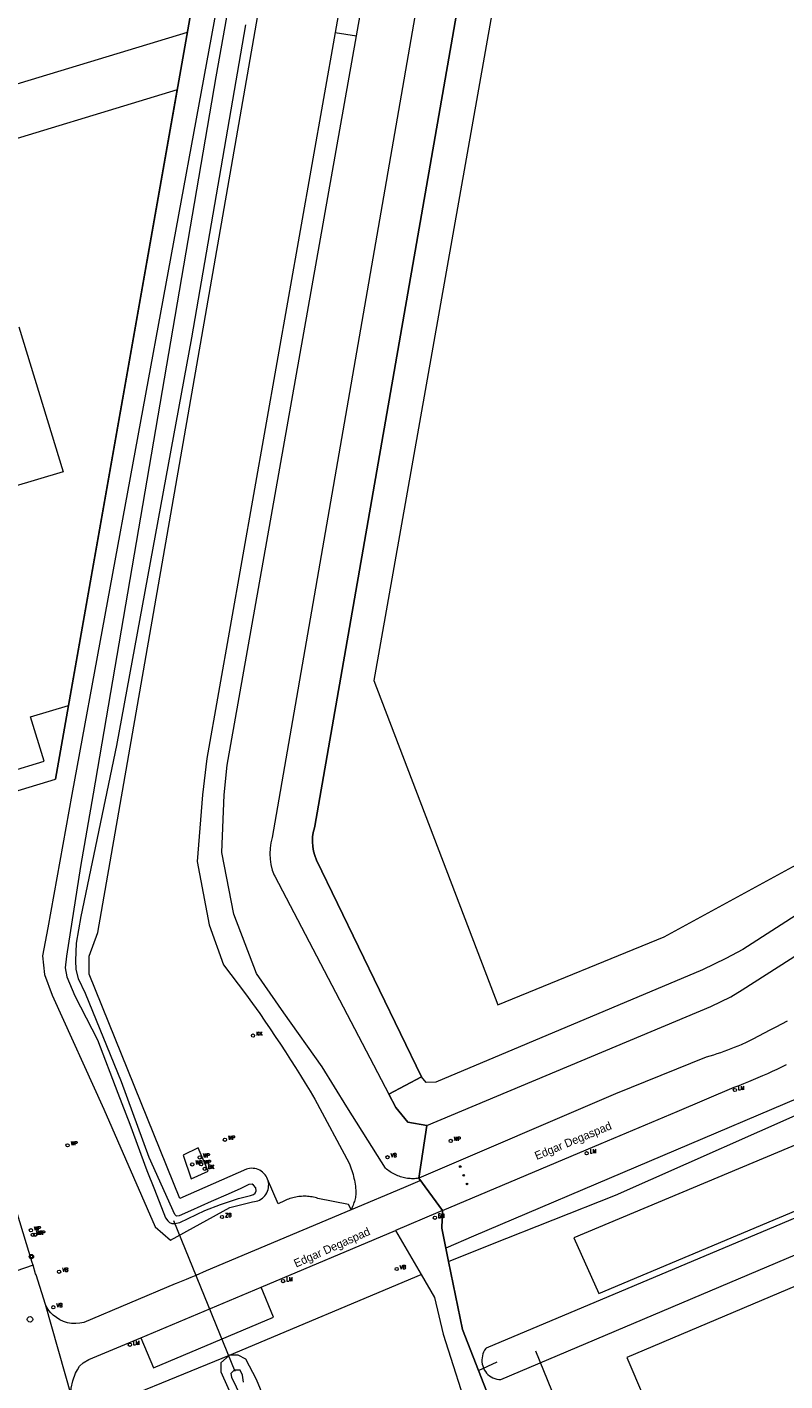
# Model space of a CAD drawing. Header units: metres. Extents: x 138165 to 154469, y 480134 to 494189.
# Tile 627 of 656: x 147516 to 147632, y 486841 to 487048. Entities that reach past the tile are written whole.
import ezdxf

# ---------------------------------------------------------------- set-up
doc = ezdxf.new("R2010")
doc.units = ezdxf.units.M
doc.header["$LTSCALE"] = 0.001
doc.header["$MEASUREMENT"] = 0
for name, color, linetype, lineweight in [('Level 5', 7, 'Continuous', 0), ('TOP-L-duiker', 7, 'Continuous', 0), ('TOP-L-terrein schutting raster hek leuning', 7, 'Continuous', 0), ('TOP-L-topo objecten punt', 7, 'Continuous', 0), ('TOP-L-topo objecten vlak', 7, 'Continuous', 0), ('TOP-T-topo huisnummering naamgeving', 7, 'Continuous', 0)]:
    doc.layers.add(name, color=color, linetype=linetype, lineweight=lineweight)
doc.styles.add('Style-INTL_ISO', font='INTL_ISO.shx')
doc.styles.add('Style-STANDARD', font='STANDARD.shx')

# ---------------------------------------------------------------- blocks, each defined once
blk = doc.blocks.new('39')
at = {"layer": 'TOP-L-topo objecten punt', "color": 7, "linetype": 'Continuous', "lineweight": 0}
for p, q in [((0.0175, 0.0175), (-0.0175, 0.0175)), ((-0.0175, 0.0175), (-0.0175, -0.0175)), ((0.0175, 0.0175), (0.0175, -0.0175)), ((0.0175, -0.0175), (-0.0175, -0.0175))]:
    blk.add_line(p, q, dxfattribs=at)
blk.add_circle((0, 0), 0.0332, dxfattribs=at)
blk = doc.blocks.new('73')
at = {"layer": 'TOP-L-topo objecten punt', "color": 7, "linetype": 'Continuous', "lineweight": 0}
blk.add_circle((0, 0), 0.025, dxfattribs=at)
at = {"layer": 'TOP-L-topo objecten punt', "color": 7, "linetype": 'Continuous', "lineweight": 0, "style": 'Style-STANDARD'}
blk.add_text('WP', height=0.06, dxfattribs=at).set_placement((0.0483, 0))
blk = doc.blocks.new('72')
at = {"layer": 'TOP-L-topo objecten punt', "color": 7, "linetype": 'Continuous', "lineweight": 0}
blk.add_circle((0, 0), 0.025, dxfattribs=at)
at = {"layer": 'TOP-L-topo objecten punt', "color": 7, "linetype": 'Continuous', "lineweight": 0, "style": 'Style-STANDARD'}
blk.add_text('BK', height=0.06, dxfattribs=at).set_placement((0.0483, 0))
blk = doc.blocks.new('*U13')
at = {"layer": 'Level 5', "color": 7, "linetype": 'Continuous', "lineweight": 0}
blk.add_circle((0, 0), 0.0415, dxfattribs=at)
blk = doc.blocks.new('150')
at = {"layer": 'Level 5', "color": 7, "linetype": 'Continuous', "lineweight": 0}
blk.add_blockref('*U13', (0, 0), dxfattribs=at)
blk = doc.blocks.new('10')
at = {"layer": 'TOP-L-topo objecten punt', "linetype": 'Continuous', "lineweight": 0}
blk.add_circle((0, 0), 0.0125, dxfattribs=at)
blk = doc.blocks.new('16')
at = {"layer": 'TOP-L-topo objecten punt', "color": 7, "linetype": 'Continuous', "lineweight": 0}
blk.add_circle((0, 0), 0.025, dxfattribs=at)
at = {"layer": 'TOP-L-topo objecten punt', "color": 7, "linetype": 'Continuous', "lineweight": 0, "style": 'Style-STANDARD'}
blk.add_text('LM', height=0.06, dxfattribs=at).set_placement((0.0483, 0))
blk = doc.blocks.new('119')
at = {"layer": 'TOP-L-topo objecten punt', "color": 7, "linetype": 'Continuous', "lineweight": 0}
blk.add_circle((0, 0), 0.025, dxfattribs=at)
at = {"layer": 'TOP-L-topo objecten punt', "color": 7, "linetype": 'Continuous', "lineweight": 0, "style": 'Style-STANDARD'}
blk.add_text('KK', height=0.06, dxfattribs=at).set_placement((0.0483, 0))
blk = doc.blocks.new('14')
at = {"layer": 'TOP-L-topo objecten punt', "color": 7, "linetype": 'Continuous', "lineweight": 0}
blk.add_circle((0, 0), 0.025, dxfattribs=at)
at = {"layer": 'TOP-L-topo objecten punt', "color": 7, "linetype": 'Continuous', "lineweight": 0, "style": 'Style-STANDARD'}
blk.add_text('VB', height=0.06, dxfattribs=at).set_placement((0.0483, 0))
blk = doc.blocks.new('85')
at = {"layer": 'TOP-L-topo objecten punt', "color": 7, "linetype": 'Continuous', "lineweight": 0}
blk.add_circle((0, 0), 0.025, dxfattribs=at)
at = {"layer": 'TOP-L-topo objecten punt', "color": 7, "linetype": 'Continuous', "lineweight": 0, "style": 'Style-STANDARD'}
blk.add_text('ZB', height=0.06, dxfattribs=at).set_placement((0.0483, 0))
blk = doc.blocks.new('175')
at = {"layer": 'TOP-L-topo objecten punt', "color": 7, "linetype": 'Continuous', "lineweight": 0}
blk.add_circle((0, 0), 0.025, dxfattribs=at)
at = {"layer": 'TOP-L-topo objecten punt', "color": 7, "linetype": 'Continuous', "lineweight": 0, "style": 'Style-STANDARD'}
blk.add_text('SB', height=0.06, dxfattribs=at).set_placement((0.0483, 0))

msp = doc.modelspace()

# ---------------------------------------------------------------- linework, layer by layer
at = {"layer": 'TOP-L-duiker', "flags": 128}
for points in [[(147538.07, 486865.59), (147547.44, 486842.51)], [(147593.51, 486845.61), (147597.17, 486836.59)], [(147584.79, 486842.61), (147587.66, 486843.91)]]:
    msp.add_lwpolyline(points, dxfattribs=at)
at = {"layer": 'TOP-L-terrein schutting raster hek leuning', "flags": 128}
msp.add_lwpolyline([(147443.23, 487126.15), (147438.09, 487143.31), (147438.06, 487143.44), (147468.15, 487152.62), (147563.85, 487181.63), (147519.99, 486933.18)], dxfattribs=at)
at = {"layer": 'TOP-L-topo objecten vlak', "flags": 128}
for points in [[(147607.82, 487200.11), (147606.96, 487197), (147605.51, 487188.58), (147559.73, 486925.97), (147559.65, 486925.74), (147559.47, 486925.04), (147559.36, 486924.33), (147559.33, 486923.61), (147559.38, 486922.88), (147559.49, 486922.17), (147559.69, 486921.47), (147559.95, 486920.8), (147576.06, 486887.56)], [(147606.96, 487197), (147600.2, 487195.49), (147599, 487187.89), (147553.2, 486924.24), (147552.98, 486923.43), (147552.85, 486922.6), (147552.8, 486921.76), (147552.85, 486920.92), (147552.98, 486920.09), (147553.2, 486919.27), (147553.5, 486918.49), (147553.57, 486918.33), (147571.05, 486884.94)], [(147571.05, 486884.94), (147576.06, 486887.56), (147559.95, 486920.8), (147559.69, 486921.47), (147559.49, 486922.17), (147559.38, 486922.88), (147559.33, 486923.61), (147559.36, 486924.33), (147559.47, 486925.04), (147559.65, 486925.74), (147559.73, 486925.97), (147605.51, 487188.58), (147606.96, 487197)], [(147588.39, 487192.16), (147562.83, 487047.57)], [(147566.08, 487047.04), (147591.98, 487193.27)], [(147552.48, 486871.89), (147552.37, 486872.14), (147552.24, 486872.37), (147552.09, 486872.59), (147551.91, 486872.79), (147551.71, 486872.98), (147551.5, 486873.14), (147551.27, 486873.27), (147551.02, 486873.39), (147550.77, 486873.47), (147550.51, 486873.53), (147550.24, 486873.56), (147549.97, 486873.57), (147549.7, 486873.54), (147549.44, 486873.49), (147549.22, 486873.42), (147539.01, 486868.96), (147525.16, 486903.29), (147525.12, 486906.08), (147526.47, 486909.68), (147573.68, 487180.44), (147574.83, 487186.47)], [(147497.77, 486945.93), (147503.15, 486928.1), (147519.99, 486933.18), (147563.85, 487181.63)], [(147567.98, 487178.15), (147522.5, 486930.86), (147518.81, 486910.43), (147518.01, 486906.11), (147518.31, 486903.27), (147519.48, 486900.12), (147527.4, 486882.64), (147535.26, 486864.58), (147537.61, 486862.57), (147546.71, 486867.56), (147550.18, 486868.44), (147550.45, 486868.47), (147550.71, 486868.52), (147550.97, 486868.6), (147551.21, 486868.7), (147551.45, 486868.84), (147551.67, 486868.99), (147551.87, 486869.17), (147552.05, 486869.37), (147552.21, 486869.58), (147552.35, 486869.81), (147552.46, 486870.06), (147552.54, 486870.31), (147552.6, 486870.57), (147552.63, 486870.84), (147552.64, 486871.11), (147552.61, 486871.38), (147552.56, 486871.64), (147552.48, 486871.89)], [(147708.55, 487000), (147643.31, 487165.4), (147607.95, 487169.91), (147568.74, 486948.28), (147587.75, 486898.61), (147613.24, 486909.01), (147641.33, 486924.35), (147682.36, 486957.86), (147707.17, 486988.79), (147710.03, 486996.26), (147708.55, 487000)], [(147564.77, 487154.04), (147544.53, 487040.79), (147525.76, 486930.95), (147523.83, 486919.81), (147521.65, 486906.07), (147521.49, 486904.26), (147521.73, 486902.88), (147522.95, 486900), (147526.4, 486893.24), (147529.52, 486885.1), (147531.36, 486880.32), (147533.99, 486873.25), (147535.17, 486870.32), (147536.85, 486865.97), (147537.17, 486865.53)], [(147503.82, 487036.61), (147540.18, 487047.62), (147552.7, 487118.54), (147485.2, 487098.1), (147503.82, 487036.61)], [(147537.17, 486865.53), (147537.44, 486865.29), (147537.8, 486865.13), (147538.28, 486865.13), (147539.01, 486865.28), (147542.88, 486867.1), (147545.26, 486868.02), (147548.02, 486868.93), (147549.24, 486869.23), (147549.84, 486869.39), (147550.29, 486869.56), (147550.58, 486869.75), (147550.74, 486870.12), (147550.65, 486870.59), (147550.31, 486870.99), (147550.09, 486871.15), (147549.61, 486871.07), (147549.09, 486870.83), (147548.35, 486870.49), (147546.42, 486869.61), (147543.84, 486868.46), (147540.67, 486867.04), (147538.92, 486866.27), (147538.51, 486866.23), (147538.27, 486866.5), (147534.35, 486875.22), (147530.09, 486886.81), (147524.56, 486900.34), (147523.53, 486902.6), (147523.17, 486904.1), (147523.11, 486905.36), (147523.22, 486908.06), (147523.92, 486912.16), (147529.37, 486938.32), (147540.88, 487000.79), (147549.14, 487048.73)], [(147562.83, 487047.57), (147543.16, 486936.34), (147542.49, 486930.81), (147541.68, 486920.59), (147543.52, 486910.87), (147545.72, 486904.75), (147546.84, 486903.27), (147547.96, 486901.78), (147549.07, 486900.29), (147550.17, 486898.8), (147551.28, 486897.31), (147552.07, 486896.13), (147552.87, 486894.96), (147553.65, 486893.77), (147554.43, 486892.59), (147555.21, 486891.4), (147555.98, 486890.2), (147556.74, 486889.01), (147557.5, 486887.8), (147558.25, 486886.6), (147558.99, 486885.39), (147559.73, 486884.18), (147564.96, 486874.37), (147565.08, 486874.09), (147565.19, 486873.8), (147565.29, 486873.51), (147565.38, 486873.22), (147565.47, 486872.93), (147565.56, 486872.63), (147565.63, 486872.33), (147565.7, 486872.04), (147565.77, 486871.74), (147565.82, 486871.44), (147565.87, 486871.13), (147565.92, 486870.83), (147565.96, 486870.53), (147565.99, 486870.22), (147566.01, 486869.92), (147566, 486869.71), (147565.98, 486869.51), (147565.95, 486869.31), (147565.92, 486869.1), (147565.88, 486868.9), (147565.83, 486868.7), (147565.77, 486868.51), (147565.71, 486868.31), (147565.64, 486868.12), (147565.57, 486867.92), (147565.49, 486867.74), (147565.29, 486867.22)], [(147575.64, 486872.04), (147575.42, 486872.01), (147575.2, 486871.99), (147574.98, 486871.98), (147574.76, 486871.97), (147574.54, 486871.98), (147574.32, 486871.99), (147574.1, 486872.01), (147573.89, 486872.03), (147573.67, 486872.07), (147573.45, 486872.11), (147573.24, 486872.16), (147573.02, 486872.21), (147572.81, 486872.28), (147572.61, 486872.35), (147572.4, 486872.42), (147572.2, 486872.51), (147572, 486872.6), (147571.8, 486872.7), (147571.61, 486872.81), (147571.42, 486872.92), (147571.23, 486873.04), (147571.05, 486873.16), (147570.88, 486873.29), (147570.7, 486873.43), (147570.54, 486873.58), (147569.29, 486875.55), (147564.61, 486882.98), (147560.82, 486889.13), (147554.96, 486897.4), (147550.77, 486903.43), (147547.32, 486912.52), (147545.48, 486921.95), (147545.84, 486930.81), (147546.29, 486935.32), (147566.08, 487047.04)], [(147562.83, 487047.57), (147566.08, 487047.04)], [(147500.96, 486974.22), (147502.28, 486969.87), (147507.07, 486971.32), (147509.84, 486962.15), (147505.06, 486960.7), (147508.68, 486948.72), (147503.15, 486947.05), (147503.06, 486947.34), (147502.76, 486947.24), (147507.28, 486932.3), (147507.58, 486932.4), (147507.5, 486932.68), (147518.23, 486935.93), (147516.17, 486942.73), (147521.98, 486944.49), (147538.62, 487038.77), (147506.33, 487028.99)], [(147514.39, 487002.48), (147521.14, 486980.29), (147500.96, 486974.22)], [(147722.52, 486991.21), (147718.21, 486994.18), (147712.48, 486984.74), (147701.28, 486969.92), (147667.31, 486937.12), (147657.8, 486928.35), (147652.65, 486924.72), (147625.25, 486907.07), (147622.69, 486905.71), (147619.07, 486903.97), (147578.24, 486886.78), (147576.75, 486886.71), (147576.06, 486887.56)], [(147576.88, 486880.14), (147620.35, 486898.35), (147623.41, 486899.86), (147625.16, 486900.93), (147653.45, 486918.98), (147661.9, 486925.54), (147670.05, 486932.59), (147704.52, 486966.18), (147715.01, 486979.52), (147722.52, 486991.21)], [(147516.54, 486858.72), (147516.4, 486859.16), (147492.42, 486938.11)], [(147743.54, 486913.43), (147740.27, 486921.93), (147599.38, 486862.91), (147603.23, 486854.4), (147743.54, 486913.43)], [(147745.61, 486913.27), (147585.96, 486846.03), (147585.89, 486845.95), (147585.72, 486845.69), (147585.57, 486845.41), (147585.46, 486845.13), (147585.37, 486844.83), (147585.32, 486844.52), (147585.29, 486844.21)], [(147585.29, 486844.21), (147585.3, 486843.9), (147585.35, 486843.59), (147585.42, 486843.29), (147585.53, 486843), (147585.66, 486842.72), (147585.83, 486842.46), (147586.02, 486842.21), (147586.23, 486841.99), (147586.47, 486841.79), (147586.73, 486841.62), (147587, 486841.47), (147587.29, 486841.35), (147587.58, 486841.27), (147587.89, 486841.21), (147588.2, 486841.19), (147747.21, 486908.59)], [(147776.98, 486830.03), (147745.88, 486903.18), (147607.51, 486844.6), (147638.45, 486772.17), (147776.98, 486830.03)], [(147632.04, 486896.11), (147631.18, 486895.64), (147630.31, 486895.17), (147629.43, 486894.71), (147628.56, 486894.25), (147627.68, 486893.8), (147626.8, 486893.36), (147625.91, 486892.92), (147625.03, 486892.49), (147624.5, 486892.27), (147623.97, 486892.06), (147623.44, 486891.85), (147622.91, 486891.65), (147622.38, 486891.46), (147621.84, 486891.27), (147621.3, 486891.09), (147620.76, 486890.91), (147620.22, 486890.74), (147619.67, 486890.58), (147605.76, 486884.97), (147575.64, 486872.04)], [(147579.27, 486867.09), (147603.59, 486877.38), (147615.2, 486882.29), (147623.95, 486885.99), (147624.69, 486886.27), (147625.43, 486886.56), (147626.17, 486886.86), (147626.9, 486887.16), (147627.63, 486887.47), (147628.36, 486887.79), (147629.09, 486888.11), (147629.81, 486888.44), (147630.53, 486888.78), (147631.25, 486889.12), (147631.96, 486889.47)], [(147576.06, 486887.56), (147571.05, 486884.94), (147572.13, 486882.88), (147573.96, 486880.64), (147576.88, 486880.14)], [(147575.64, 486872.04), (147576.88, 486880.14), (147573.96, 486880.64), (147572.13, 486882.88), (147571.05, 486884.94)], [(147637.85, 486886.06), (147584.02, 486863.15), (147579.79, 486861.36)], [(147580.21, 486859.31), (147586.69, 486861.88), (147605.75, 486869.44), (147638.69, 486884.04)], [(147576.88, 486880.14), (147575.64, 486872.04)], [(147540.76, 486871.98), (147543.38, 486873.12), (147541.85, 486876.7), (147539.54, 486875.6), (147540.76, 486871.98)], [(147565.29, 486867.22), (147565.11, 486867.57), (147564.88, 486868.05), (147560.18, 486868.97), (147559.96, 486869.04), (147559.74, 486869.09), (147559.51, 486869.14), (147559.29, 486869.18), (147559.06, 486869.22), (147558.83, 486869.25), (147558.61, 486869.27), (147558.38, 486869.28), (147558.15, 486869.28), (147557.92, 486869.28), (147557.69, 486869.27), (147557.46, 486869.26), (147557.24, 486869.23), (147557.01, 486869.2), (147556.79, 486869.16), (147556.56, 486869.11), (147556.34, 486869.06), (147556.12, 486869), (147555.9, 486868.93), (147555.68, 486868.86), (147555.47, 486868.78), (147555.26, 486868.69), (147555.05, 486868.6), (147554.09, 486868.15), (147552.48, 486871.89)], [(147575.64, 486872.04), (147575.82, 486871.66), (147573.3, 486870.6), (147565.29, 486867.22)], [(147579.27, 486867.09), (147575.64, 486872.04)], [(147575.64, 486872.04), (147579.27, 486867.09)], [(147565.29, 486867.22), (147543.08, 486857.85), (147541.47, 486857.13), (147540.72, 486856.82), (147539.98, 486856.51), (147539.23, 486856.21), (147538.47, 486855.91), (147538.33, 486855.85), (147524.34, 486849.95), (147523.72, 486849.83), (147523.09, 486849.78), (147522.46, 486849.8), (147521.84, 486849.91), (147521.23, 486850.1), (147520.66, 486850.36), (147520.12, 486850.69), (147519.63, 486851.09), (147519.28, 486851.43), (147518.97, 486851.81), (147518.7, 486852.22), (147518.47, 486852.65), (147518.46, 486852.68)], [(147579.27, 486867.09), (147578.56, 486866.79), (147572.05, 486864.04)], [(147589.28, 486832.13), (147587.24, 486836.29), (147582.35, 486848.89), (147580.21, 486859.31), (147579.79, 486861.36), (147579.17, 486864.39), (147579.27, 486867.09)], [(147579.27, 486867.09), (147579.17, 486864.39), (147579.79, 486861.36)], [(147551.49, 486855.37), (147572.05, 486864.04)], [(147572.05, 486864.04), (147575.99, 486857.31)], [(147579.79, 486861.36), (147580.21, 486859.31)], [(147516.54, 486858.72), (147509.86, 486856.44)], [(147518.46, 486852.68), (147517, 486857.25), (147516.93, 486857.42), (147516.54, 486858.72)], [(147580.21, 486859.31), (147582.35, 486848.89), (147587.24, 486836.29)], [(147546.65, 486844.96), (147575.99, 486857.31)], [(147575.99, 486857.31), (147578.06, 486853.77), (147579.36, 486848.16), (147583.63, 486834.86), (147595.91, 486808.15), (147596.54, 486806.34), (147597.38, 486803.11), (147597.88, 486799.81), (147598.03, 486796.48), (147597.87, 486793.33), (147596.82, 486784.77), (147584, 486742.54)], [(147533.06, 486847.58), (147534.98, 486843), (147553.4, 486850.76), (147551.49, 486855.37)], [(147533.06, 486847.58), (147551.49, 486855.37)], [(147522.43, 486838.66), (147518.46, 486852.68)], [(147522.43, 486838.66), (147522.38, 486839.89), (147522.64, 486841.03), (147523.03, 486842.18), (147523.36, 486842.7), (147523.68, 486843.25), (147524.2, 486843.78), (147525.08, 486844.27), (147533.06, 486847.58)], [(147523.42, 486835.47), (147546.65, 486844.96)], [(147546.65, 486844.96), (147545.32, 486843.78), (147545.32, 486842.37), (147550.88, 486829.91), (147546.73, 486828.19), (147536.78, 486824.27), (147534.28, 486822.4), (147534.1, 486821.3), (147534.3, 486820.2), (147534.77, 486819.61), (147536.05, 486819.51), (147538.98, 486820.48), (147542.15, 486821.91), (147548.12, 486824.38), (147553.18, 486826.24), (147556.92, 486827.7), (147559.01, 486828.43)], [(147562.79, 486830.15), (147563.34, 486831.09), (147570.47, 486834.15), (147571.49, 486835.48), (147571.41, 486836.57), (147570.63, 486837.36), (147569.45, 486837.75), (147556.84, 486832.19), (147555.35, 486831.79), (147554.41, 486832.5), (147550.8, 486841.2), (147549.16, 486844.33), (147547.98, 486844.96), (147546.65, 486844.96)], [(147548.76, 486840.81), (147548.64, 486841.87), (147548.27, 486842.64), (147547.36, 486842.62), (147546.83, 486842.13), (147546.93, 486841.58), (147549.1, 486837.14)]]:
    msp.add_lwpolyline(points, dxfattribs=at)

# ---------------------------------------------------------------- block references
at = {"layer": 'TOP-L-topo objecten punt', "xscale": 10, "yscale": 10, "zscale": 10}
for name, p in [('119', (147550.24, 486893.9)), ('16', (147624.05, 486885.57)), ('73', (147545.94, 486877.95)), ('73', (147521.83, 486877.09)), ('73', (147580.53, 486877.77)), ('16', (147601.35, 486875.88)), ('73', (147540.94, 486874.16)), ('73', (147542.09, 486875.23)), ('73', (147542.28, 486874.2)), ('14', (147570.84, 486875.27)), ('72', (147542.85, 486873.49)), ('10', (147581.98, 486873.84)), ('10', (147582.51, 486872.5)), ('10', (147583.03, 486871.17)), ('85', (147545.49, 486866.11)), ('175', (147578.1, 486866)), ('16', (147578.1, 486866)), ('73', (147516.21, 486864.08)), ('73', (147516.51, 486863.38)), ('73', (147516.87, 486863.39)), ('10', (147517.2, 486864.16)), ('39', (147516.3, 486860.05)), ('14', (147520.54, 486857.73)), ('14', (147572.25, 486858.14)), ('16', (147554.85, 486856.3)), ('14', (147519.65, 486852.29)), ('150', (147516.08, 486850.43)), ('16', (147531.38, 486846.53))]:
    msp.add_blockref(name, p, dxfattribs=at)

# ---------------------------------------------------------------- texts
at = {"layer": 'TOP-T-topo huisnummering naamgeving', "style": 'Style-INTL_ISO'}
for rotation, p in [(22.4, (147593.7, 486874.84)), (23.9, (147556.84, 486858.35))]:
    msp.add_text('Edgar Degaspad', height=1.25, rotation=rotation, dxfattribs=at).set_placement(p)

doc.saveas('drawing.dxf')
